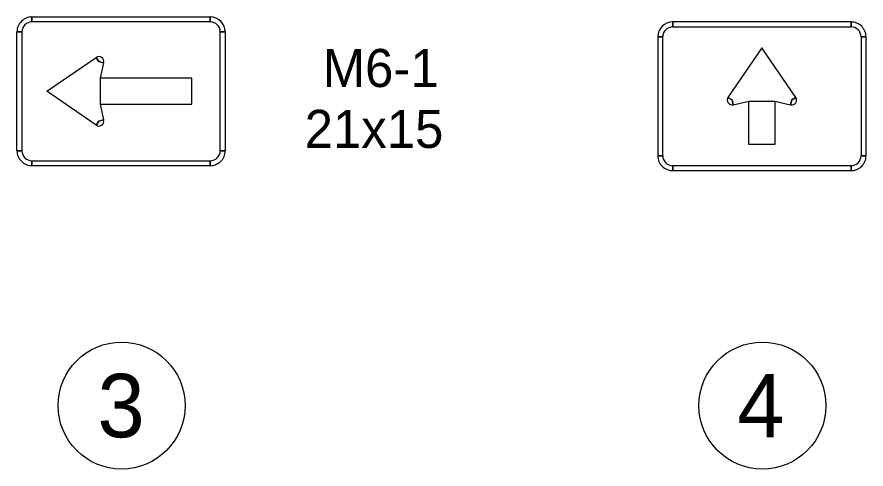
# Model space of a CAD drawing. Extents: x -1403959 to 81668, y -1400582 to 11018.
# Drawn here: x 16187.1 to 16521.6, y 9440.6 to 9618.8 of the extents above; entities that cross this region are included whole.
import ezdxf

# ---------------------------------------------------------------- set-up
doc = ezdxf.new("R2010")
doc.units = 0
for name, color, linetype in [('tdCiInt', 7, 'Continuous'), ('tdCoCorpTxt', 7, 'Continuous'), ('tdRailIA_Int_RR', 7, 'Continuous'), ('tdRailNOTMain', 7, 'Continuous')]:
    doc.layers.add(name, color=color, linetype=linetype)

msp = doc.modelspace()

# ---------------------------------------------------------------- linework, layer by layer
at = {"layer": 'tdCiInt'}
for p, q in [((16192.93, 9618.78), (16263.24, 9618.78)), ((16192.93, 9618.78), (16192.93, 9616.82)), ((16263.24, 9616.82), (16263.24, 9618.78)), ((16515.76, 9616.82), (16445.44, 9616.82)), ((16445.44, 9614.87), (16445.44, 9616.82)), ((16515.76, 9616.82), (16515.76, 9614.87)), ((16187.07, 9566.04), (16187.07, 9612.92)), ((16189.02, 9612.92), (16187.07, 9612.92)), ((16269.1, 9612.92), (16267.14, 9612.92)), ((16269.1, 9612.92), (16269.1, 9566.04)), ((16439.58, 9610.96), (16439.58, 9564.09)), ((16439.58, 9610.96), (16441.54, 9610.96)), ((16519.66, 9610.96), (16521.62, 9610.96)), ((16521.62, 9564.09), (16521.62, 9610.96)), ((16219.29, 9601.2), (16218.25, 9602.84)), ((16221.2, 9600.77), (16219.29, 9601.2)), ((16468.88, 9586.08), (16467.23, 9587.1)), ((16469.32, 9584.17), (16468.88, 9586.08)), ((16492.32, 9586.08), (16491.88, 9584.17)), ((16493.97, 9587.1), (16492.32, 9586.08)), ((16219.29, 9577.76), (16221.2, 9578.19)), ((16218.25, 9576.12), (16219.29, 9577.76)), ((16187.07, 9566.04), (16189.02, 9566.04)), ((16267.14, 9566.04), (16269.1, 9566.04)), ((16192.93, 9562.13), (16192.93, 9560.18)), ((16263.24, 9560.18), (16263.24, 9562.13)), ((16441.54, 9564.09), (16439.58, 9564.09)), ((16521.62, 9564.09), (16519.66, 9564.09)), ((16263.24, 9560.18), (16192.93, 9560.18)), ((16445.44, 9558.23), (16445.44, 9560.18)), ((16445.44, 9558.23), (16515.76, 9558.23)), ((16515.76, 9560.18), (16515.76, 9558.23))]:
    msp.add_line(p, q, dxfattribs=at)
for points in [[(16192.93, 9618.78), (16263.24, 9618.78), (16263.24, 9616.82), (16192.93, 9616.82), (16192.93, 9618.78)], [(16515.76, 9616.82), (16445.44, 9616.82), (16445.44, 9614.87), (16515.76, 9614.87), (16515.76, 9616.82)], [(16187.07, 9566.04), (16187.07, 9612.92), (16189.02, 9612.92), (16189.02, 9566.04), (16187.07, 9566.04)], [(16269.1, 9612.92), (16269.1, 9566.04), (16267.14, 9566.04), (16267.14, 9612.92), (16269.1, 9612.92)], [(16439.58, 9610.96), (16439.58, 9564.09), (16441.54, 9564.09), (16441.54, 9610.96), (16439.58, 9610.96)], [(16521.62, 9564.09), (16521.62, 9610.96), (16519.66, 9610.96), (16519.66, 9564.09), (16521.62, 9564.09)], [(16480.6, 9606.59), (16467.23, 9587.1), (16468.88, 9586.08), (16469.32, 9584.17), (16475.47, 9585.57), (16485.73, 9585.57), (16491.88, 9584.17), (16492.32, 9586.08), (16493.97, 9587.1), (16480.6, 9606.59)], [(16198.79, 9589.48), (16218.25, 9602.84), (16219.29, 9601.2), (16221.2, 9600.77), (16219.78, 9594.6), (16219.78, 9584.36), (16221.2, 9578.19), (16219.29, 9577.76), (16218.25, 9576.12), (16198.79, 9589.48)], [(16255.91, 9584.36), (16255.91, 9594.6), (16219.78, 9594.6), (16219.78, 9584.36), (16255.91, 9584.36)], [(16485.73, 9568.5), (16475.47, 9568.5), (16475.47, 9585.57), (16485.73, 9585.57), (16485.73, 9568.5)], [(16263.24, 9560.18), (16192.93, 9560.18), (16192.93, 9562.13), (16263.24, 9562.13), (16263.24, 9560.18)], [(16445.44, 9558.23), (16515.76, 9558.23), (16515.76, 9560.18), (16445.44, 9560.18), (16445.44, 9558.23)]]:
    msp.add_lwpolyline(points, close=True, dxfattribs=at)
for centre, radius, start, end in [((16192.93, 9612.92), 5.86, 89.9998, 180), ((16192.93, 9612.92), 5.86, 89.9998, 180), ((16263.24, 9612.92), 5.86, 0.0002, 89.9998), ((16263.24, 9612.92), 5.86, 0.0002, 89.9998), ((16192.93, 9612.92), 3.91, 89.9998, 180), ((16263.24, 9612.92), 3.91, 0.0002, 89.9998), ((16445.44, 9610.96), 5.86, 90.0002, 179.9998), ((16445.44, 9610.96), 5.86, 90.0002, 179.9998), ((16515.76, 9610.96), 5.86, 0, 90.0002), ((16515.76, 9610.96), 5.86, 0, 90.0002), ((16445.44, 9610.96), 3.91, 90.0002, 179.9998), ((16515.76, 9610.96), 3.91, 0, 90.0002), ((16219.29, 9601.2), 1.95, 347.0496, 122.2756), ((16468.88, 9586.08), 1.95, 147.7246, 282.9506), ((16492.32, 9586.08), 1.95, 257.0495, 32.2756), ((16219.29, 9577.76), 1.95, 237.7241, 12.9501), ((16192.93, 9566.04), 5.86, 179.9997, 269.9999), ((16192.93, 9566.04), 5.86, 179.9997, 269.9999), ((16192.93, 9566.04), 3.91, 179.9997, 269.9999), ((16263.24, 9566.04), 5.86, 269.9999, 0.0002), ((16263.24, 9566.04), 5.86, 269.9999, 0.0002), ((16263.24, 9566.04), 3.91, 269.9999, 0.0002), ((16445.44, 9564.09), 5.86, 179.9998, 270.0001), ((16445.44, 9564.09), 5.86, 179.9998, 270.0001), ((16445.44, 9564.09), 3.91, 179.9998, 270.0001), ((16515.76, 9564.09), 5.86, 270.0001, 0.0003), ((16515.76, 9564.09), 5.86, 270.0001, 0.0003), ((16515.76, 9564.09), 3.91, 270.0001, 0.0003)]:
    msp.add_arc(centre, radius, start, end, dxfattribs=at)
at = {"layer": 'tdCoCorpTxt'}
for centre in [(16228.28, 9465.65), (16480.8, 9465.65)]:
    msp.add_circle(centre, 25, dxfattribs=at)

# ---------------------------------------------------------------- texts
at = {"layer": 'tdRailIA_Int_RR'}
for s, p in [('M6-1', (16307.52, 9591.17)), ('21x15', (16300.43, 9567.17))]:
    msp.add_text(s, height=15, dxfattribs=at).set_placement(p)
at = {"layer": 'tdRailNOTMain'}
for s, p in [('3', (16218.79, 9453.15)), ('4', (16470.9, 9453.15))]:
    msp.add_text(s, height=25, dxfattribs=at).set_placement(p)

doc.saveas('drawing.dxf')
